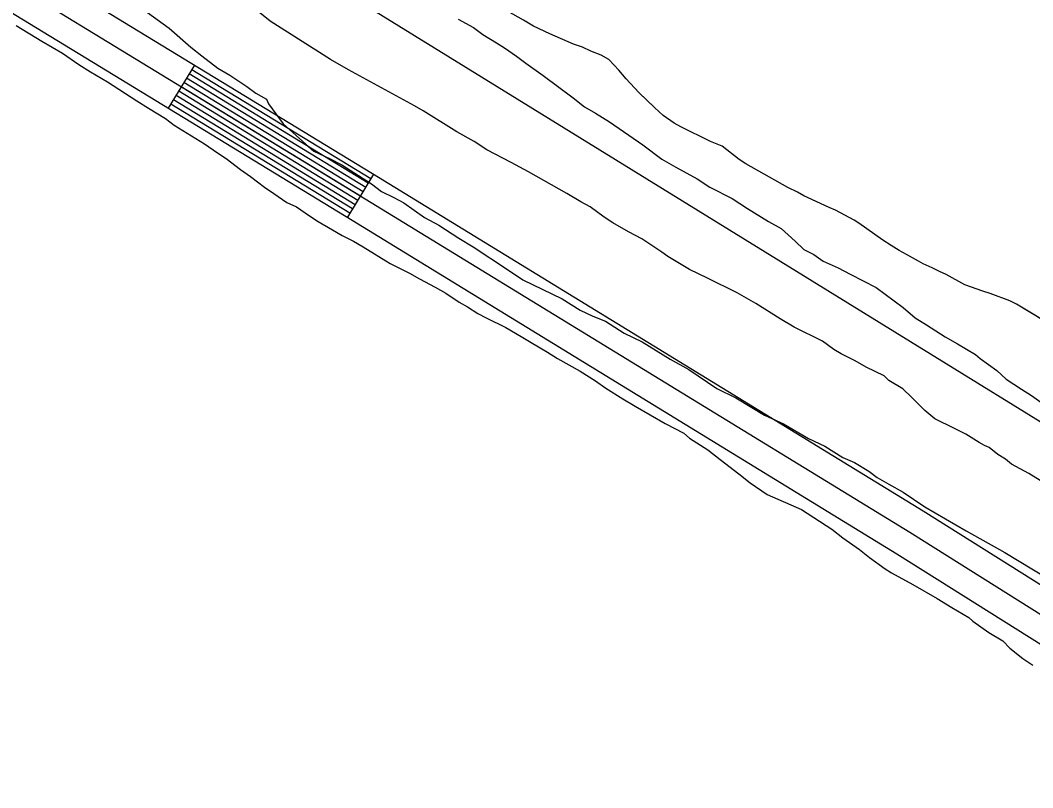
# Model space of a CAD drawing. Extents: x 3192986 to 3230865, y 867483 to 892886.
# Drawn here: x 3223995 to 3224598, y 873291 to 873748 of the extents above; entities that cross this region are included whole.
import ezdxf

# ---------------------------------------------------------------- set-up
doc = ezdxf.new("R2010")
doc.units = 0
for name, color, linetype in [('V-ROAD-CNTR', 7, 'Continuous'), ('V-SITE-VEGE', 7, 'Continuous'), ('V-TOPO-SHOR', 7, 'Continuous')]:
    doc.layers.add(name, color=color, linetype=linetype)

msp = doc.modelspace()

# ---------------------------------------------------------------- linework, layer by layer
at = {"layer": 'V-ROAD-CNTR'}
for p, q in [((3224098.47, 873721.78), (3224082.86, 873696.16)), ((3224205.22, 873656.75), (3224189.61, 873631.13))]:
    msp.add_line(p, q, dxfattribs=at)
for points in [[(3222425.93, 875262.95), (3223109.55, 874521.06), (3223139.03, 874488.1), (3223167.18, 874458.12), (3223195.71, 874429.1), (3223224.12, 874401.5), (3223253.76, 874373.96), (3223271.1, 874358.43), (3223286.16, 874345.27), (3223306.34, 874328.1), (3223329.43, 874309.07), (3223349.44, 874293.11), (3223383.85, 874266.73), (3223415.67, 874243.5), (3223441.36, 874225.52), (3224792.65, 873392.11), (3224866.37, 873340.26), (3224913.19, 873296.04)], [(3222125.96, 874699.56), (3222192.98, 874683.36), (3222451.35, 874603.73), (3222519.63, 874582.45), (3222570.61, 874566.65), (3222622.53, 874548.17), (3222683.23, 874522.01), (3222814.74, 874456.61), (3222970.95, 874368.45), (3223092.52, 874298.07), (3223171.05, 874250.53), (3223259.01, 874200.91), (3223489.94, 874063.2), (3223849.45, 873838.38), (3224192.46, 873629.39), (3224516.93, 873430.75), (3224769.64, 873272.05), (3224809.46, 873246.98), (3224837.9, 873229.01), (3224859.39, 873216.1), (3224868.75, 873213.41), (3224879.79, 873212.19), (3224890.98, 873211.29), (3224905.33, 873214.23)], [(3223865.21, 873863.91), (3224208.09, 873654.99), (3224532.74, 873456.24), (3224785.61, 873297.45), (3224825.46, 873272.35), (3224853.64, 873254.55), (3224871.46, 873243.85), (3224874.59, 873242.95), (3224882.64, 873242.05), (3224889.13, 873241.54), (3224896.81, 873243.11), (3224922.5, 873255.54), (3224932.07, 873263.76), (3224939.3, 873273.08), (3224951, 873295.63), (3224964.82, 873319.16), (3224981.3, 873343.31)], [(3223857.33, 873851.14), (3224200.27, 873642.19), (3224524.84, 873443.5), (3224777.63, 873284.75), (3224817.46, 873259.67), (3224845.77, 873241.78), (3224865.43, 873229.97), (3224871.67, 873228.18), (3224881.22, 873227.12), (3224890.06, 873226.41), (3224901.66, 873228.79), (3224930.78, 873242.89), (3224943, 873253.36), (3224951.99, 873264.97)], [(3224096.91, 873719.22), (3224203.66, 873654.18)], [(3224093.79, 873714.1), (3224200.54, 873649.06)], [(3224095.35, 873716.66), (3224202.1, 873651.62)], [(3224089.1, 873706.41), (3224195.85, 873641.37)], [(3224090.67, 873708.97), (3224197.41, 873643.94)], [(3224092.23, 873711.54), (3224198.97, 873646.5)], [(3224085.98, 873701.29), (3224192.73, 873636.25)], [(3224087.54, 873703.85), (3224194.29, 873638.81)], [(3224084.42, 873698.73), (3224191.17, 873633.69)]]:
    msp.add_lwpolyline(points, dxfattribs=at)
at = {"layer": 'V-SITE-VEGE'}
for p, q in [((3224143.6, 873747.85), (3224113.46, 873772.68)), ((3224070.53, 873753.12), (3224083.43, 873743.81)), ((3224179.55, 873725.07), (3224143.6, 873747.85)), ((3224255.66, 873749.11), (3224264.73, 873744.2)), ((3224300.51, 873744.94), (3224294.57, 873748.47)), ((3223992.29, 873745.29), (3224007.63, 873735.92)), ((3224083.43, 873743.81), (3224096.37, 873732.37)), ((3224264.73, 873744.2), (3224270.27, 873740)), ((3224310.16, 873740.36), (3224300.51, 873744.94)), ((3224007.63, 873735.92), (3224019.82, 873728.9)), ((3224270.27, 873740), (3224278.56, 873735.08)), ((3224324.33, 873734.24), (3224310.16, 873740.36)), ((3224096.37, 873732.37), (3224102.83, 873727.18)), ((3224278.56, 873735.08), (3224283.31, 873732.04)), ((3224283.31, 873732.04), (3224290.43, 873727.09)), ((3224329.65, 873732.35), (3224324.33, 873734.24)), ((3224334.64, 873730.14), (3224329.65, 873732.35)), ((3224340.92, 873727.74), (3224334.64, 873730.14)), ((3224019.82, 873728.9), (3224029.59, 873722.19)), ((3224102.83, 873727.18), (3224112.51, 873719.94)), ((3224190.2, 873719.02), (3224179.55, 873725.07)), ((3224290.43, 873727.09), (3224295.97, 873722.9)), ((3224345.41, 873725.05), (3224340.92, 873727.74)), ((3224351.3, 873718.77), (3224345.41, 873725.05)), ((3224029.59, 873722.19), (3224036.57, 873717.83)), ((3224036.57, 873717.83), (3224046.67, 873711.81)), ((3224112.51, 873719.94), (3224119.48, 873715.82)), ((3224229.65, 873697.48), (3224190.2, 873719.02)), ((3224295.97, 873722.9), (3224306.25, 873715.66)), ((3224355.74, 873713.65), (3224351.3, 873718.77)), ((3224046.67, 873711.81), (3224064.12, 873700.41)), ((3224119.48, 873715.82), (3224129.68, 873709.11)), ((3224306.25, 873715.66), (3224324.07, 873702.32)), ((3224363.37, 873705.38), (3224355.74, 873713.65)), ((3224129.68, 873709.11), (3224135.06, 873704.96)), ((3224064.12, 873700.41), (3224071.09, 873696.06)), ((3224135.06, 873704.96), (3224141.49, 873701.37)), ((3224141.49, 873701.37), (3224142.6, 873698.74)), ((3224324.07, 873702.32), (3224330.81, 873696.97)), ((3224372.61, 873696.43), (3224363.37, 873705.38)), ((3224071.09, 873696.06), (3224081.2, 873690.03)), ((3224142.6, 873698.74), (3224151.3, 873686.7)), ((3224234.78, 873694.44), (3224229.65, 873697.48)), ((3224254.93, 873681.92), (3224234.78, 873694.44)), ((3224330.81, 873696.97), (3224337.52, 873693.19)), ((3224377.87, 873691.78), (3224372.61, 873696.43)), ((3224081.2, 873690.03), (3224086.44, 873685.99)), ((3224337.52, 873693.19), (3224345.81, 873687.88)), ((3224345.81, 873687.88), (3224365.59, 873674.18)), ((3224384.28, 873687.27), (3224377.87, 873691.78)), ((3224086.44, 873685.99), (3224099.34, 873677.96)), ((3224151.3, 873686.7), (3224164.78, 873674.74)), ((3224265.19, 873676.25), (3224254.93, 873681.92)), ((3224388.29, 873685.08), (3224384.28, 873687.27)), ((3224405.98, 873676.29), (3224388.29, 873685.08)), ((3224099.34, 873677.96), (3224104.57, 873674.95)), ((3224272.7, 873671.31), (3224265.19, 873676.25)), ((3224412.9, 873673.39), (3224405.98, 873676.29)), ((3224104.57, 873674.95), (3224112.25, 873669.57)), ((3224112.25, 873669.57), (3224117.48, 873666.22)), ((3224164.78, 873674.74), (3224169.63, 873670.59)), ((3224169.63, 873670.59), (3224179.26, 873665.99)), ((3224287.28, 873663.77), (3224272.7, 873671.31)), ((3224365.59, 873674.18), (3224377.07, 873665.79)), ((3224422.97, 873665.56), (3224412.9, 873673.39)), ((3224117.48, 873666.22), (3224125.88, 873659.48)), ((3224179.26, 873665.99), (3224186.22, 873662.41)), ((3224297.54, 873658.1), (3224287.28, 873663.77)), ((3224377.07, 873665.79), (3224385.36, 873660.87)), ((3224426.98, 873663.04), (3224422.97, 873665.56)), ((3224125.88, 873659.48), (3224131.81, 873655.45)), ((3224186.22, 873662.41), (3224203.93, 873651.06)), ((3224320.43, 873645.23), (3224297.54, 873658.1)), ((3224385.36, 873660.87), (3224397.98, 873654.07)), ((3224452.03, 873648.91), (3224426.98, 873663.04)), ((3224131.81, 873655.45), (3224140.2, 873649.05)), ((3224397.98, 873654.07), (3224405.49, 873649.13)), ((3224140.2, 873649.05), (3224145.78, 873645.36)), ((3224145.78, 873645.36), (3224153.46, 873639.99)), ((3224203.93, 873651.06), (3224209.85, 873646.39)), ((3224209.85, 873646.39), (3224217.34, 873642.82)), ((3224405.49, 873649.13), (3224418.9, 873642.34)), ((3224457.81, 873646.04), (3224452.03, 873648.91)), ((3224461.51, 873643.85), (3224457.81, 873646.04)), ((3224153.46, 873639.99), (3224159.37, 873637.34)), ((3224217.34, 873642.82), (3224223.23, 873639.74)), ((3224223.23, 873639.74), (3224235.59, 873630.95)), ((3224328.72, 873640.31), (3224320.43, 873645.23)), ((3224334.24, 873637.28), (3224328.72, 873640.31)), ((3224418.9, 873642.34), (3224427.99, 873636.26)), ((3224476.63, 873636.9), (3224461.51, 873643.85)), ((3224159.37, 873637.34), (3224167.05, 873631.96)), ((3224342.55, 873631.19), (3224334.24, 873637.28)), ((3224427.99, 873636.26), (3224440.62, 873628.68)), ((3224480.5, 873635.36), (3224476.63, 873636.9)), ((3224491.58, 873629.3), (3224480.5, 873635.36)), ((3224167.05, 873631.96), (3224172.29, 873628.61)), ((3224172.29, 873628.61), (3224180.65, 873623.59)), ((3224235.59, 873630.95), (3224244.16, 873626.33)), ((3224347.69, 873627.77), (3224342.55, 873631.19)), ((3224357.16, 873622.47), (3224347.69, 873627.77)), ((3224440.62, 873628.68), (3224448.12, 873624.52)), ((3224494.3, 873627.62), (3224491.58, 873629.3)), ((3224508.71, 873617.43), (3224494.3, 873627.62)), ((3224180.65, 873623.59), (3224186.57, 873620.25)), ((3224244.16, 873626.33), (3224255.97, 873618.59)), ((3224365.05, 873618.32), (3224357.16, 873622.47)), ((3224448.12, 873624.52), (3224456.46, 873616.86)), ((3224186.57, 873620.25), (3224193.18, 873616.93)), ((3224193.18, 873616.93), (3224199.1, 873613.59)), ((3224255.97, 873618.59), (3224264.55, 873613.44)), ((3224376.91, 873610.34), (3224365.05, 873618.32)), ((3224456.46, 873616.86), (3224461.63, 873611.88)), ((3224513.68, 873614.25), (3224508.71, 873617.43)), ((3224199.1, 873613.59), (3224215.14, 873603.54)), ((3224264.55, 873613.44), (3224284.95, 873600.03)), ((3224380.47, 873607.67), (3224376.91, 873610.34)), ((3224461.63, 873611.88), (3224467.54, 873608.86)), ((3224518.33, 873611.39), (3224513.68, 873614.25)), ((3224522.83, 873609.03), (3224518.33, 873611.39)), ((3224215.14, 873603.54), (3224226.62, 873597.89)), ((3224393.5, 873600.09), (3224380.47, 873607.67)), ((3224467.54, 873608.86), (3224473.08, 873605.06)), ((3224473.08, 873605.06), (3224482.14, 873600.92)), ((3224529.9, 873605), (3224522.83, 873609.03)), ((3224532.79, 873603.48), (3224529.9, 873605)), ((3224538.1, 873601.1), (3224532.79, 873603.48)), ((3224226.62, 873597.89), (3224232.54, 873594.55)), ((3224284.95, 873600.03), (3224294.08, 873593.83)), ((3224404.14, 873594.82), (3224393.5, 873600.09)), ((3224482.14, 873600.92), (3224489.23, 873597.15)), ((3224489.23, 873597.15), (3224504.61, 873589.23)), ((3224542.44, 873598.74), (3224538.1, 873601.1)), ((3224546.46, 873597.04), (3224542.44, 873598.74)), ((3224557.54, 873590.97), (3224546.46, 873597.04)), ((3224232.54, 873594.55), (3224241.94, 873589.55)), ((3224294.08, 873593.83), (3224317.62, 873582.58)), ((3224421.87, 873586.16), (3224404.14, 873594.82)), ((3224568.18, 873587.03), (3224557.54, 873590.97)), ((3224241.94, 873589.55), (3224248.21, 873585.87)), ((3224248.21, 873585.87), (3224256.24, 873580.5)), ((3224432.92, 873579.72), (3224421.87, 873586.16)), ((3224504.61, 873589.23), (3224520.83, 873577.42)), ((3224572.54, 873585.81), (3224568.18, 873587.03)), ((3224584.3, 873581.35), (3224572.54, 873585.81)), ((3224256.24, 873580.5), (3224261.12, 873577.83)), ((3224317.62, 873582.58), (3224328.35, 873575.89)), ((3224447.54, 873570.61), (3224432.92, 873579.72)), ((3224588.32, 873579.32), (3224584.3, 873581.35)), ((3224611.9, 873565.06), (3224588.32, 873579.32)), ((3224261.12, 873577.83), (3224267.39, 873573.81)), ((3224267.39, 873573.81), (3224272.27, 873571.14)), ((3224328.35, 873575.89), (3224335.84, 873572.31)), ((3224520.83, 873577.42), (3224527.98, 873571.3)), ((3224272.27, 873571.14), (3224284.09, 873565.5)), ((3224335.84, 873572.31), (3224343.32, 873569.26)), ((3224343.32, 873569.26), (3224354.59, 873562.04)), ((3224455.83, 873565.69), (3224447.54, 873570.61)), ((3224527.98, 873571.3), (3224534.69, 873567.12)), ((3224534.69, 873567.12), (3224545.76, 873559.91)), ((3224284.09, 873565.5), (3224293.15, 873560.14)), ((3224354.59, 873562.04), (3224365.29, 873556.94)), ((3224472.77, 873557.41), (3224455.83, 873565.69)), ((3224293.15, 873560.14), (3224299.08, 873556.46)), ((3224299.08, 873556.46), (3224308.83, 873550.78)), ((3224365.29, 873556.94), (3224381.92, 873546.63)), ((3224479.5, 873552.45), (3224472.77, 873557.41)), ((3224545.76, 873559.91), (3224553.25, 873555.75)), ((3224553.25, 873555.75), (3224563.91, 873549.3)), ((3224308.83, 873550.78), (3224314.76, 873547.09)), ((3224483.85, 873549.8), (3224479.5, 873552.45)), ((3224492.12, 873545.65), (3224483.85, 873549.8)), ((3224563.91, 873549.3), (3224566.69, 873547.01)), ((3224314.76, 873547.09), (3224328.35, 873539.41)), ((3224381.92, 873546.63), (3224393.17, 873540.47)), ((3224498.83, 873541.87), (3224492.12, 873545.65)), ((3224566.69, 873547.01), (3224576.59, 873539.77)), ((3224328.35, 873539.41), (3224337.41, 873533.72)), ((3224393.17, 873540.47), (3224409.82, 873529.11)), ((3224509.47, 873536.59), (3224498.83, 873541.87)), ((3224576.59, 873539.77), (3224582.15, 873534.79)), ((3224337.41, 873533.72), (3224343.69, 873529.35)), ((3224512.25, 873533.91), (3224509.47, 873536.59)), ((3224520.54, 873528.99), (3224512.25, 873533.91)), ((3224582.15, 873534.79), (3224591.24, 873528.71)), ((3224343.69, 873529.35), (3224353.81, 873522.99)), ((3224409.82, 873529.11), (3224421.07, 873523.48)), ((3224525.71, 873524), (3224520.54, 873528.99)), ((3224591.24, 873528.71), (3224597.17, 873524.91)), ((3224597.17, 873524.91), (3224612.6, 873513.87)), ((3224353.81, 873522.99), (3224361.13, 873518.64)), ((3224361.13, 873518.64), (3224378.9, 873508.28)), ((3224421.07, 873523.48), (3224438.23, 873513.18)), ((3224533.67, 873515.95), (3224525.71, 873524)), ((3224438.23, 873513.18), (3224449.46, 873508.08)), ((3224539.62, 873510.98), (3224533.67, 873515.95)), ((3224378.9, 873508.28), (3224390.03, 873502.62)), ((3224449.46, 873508.08), (3224464.47, 873499.34)), ((3224551.44, 873505.33), (3224539.62, 873510.98)), ((3224390.03, 873502.62), (3224393.53, 873499.58)), ((3224558.14, 873501.94), (3224551.44, 873505.33)), ((3224566.04, 873497.01), (3224558.14, 873501.94)), ((3224393.53, 873499.58), (3224404.34, 873492.54)), ((3224464.47, 873499.34), (3224474.1, 873494.74)), ((3224474.1, 873494.74), (3224484.83, 873488.04)), ((3224569.2, 873495.11), (3224566.04, 873497.01)), ((3224571.95, 873493.99), (3224569.2, 873495.11)), ((3224404.34, 873492.54), (3224411.69, 873486.81)), ((3224577.11, 873489.79), (3224571.95, 873493.99)), ((3224581.84, 873487.14), (3224577.11, 873489.79)), ((3224411.69, 873486.81), (3224422.87, 873478.4)), ((3224484.83, 873488.04), (3224491.78, 873484.99)), ((3224491.78, 873484.99), (3224500.36, 873479.84)), ((3224585.41, 873484.08), (3224581.84, 873487.14)), ((3224595.67, 873478.41), (3224585.41, 873484.08)), ((3224422.87, 873478.4), (3224429.52, 873473)), ((3224500.36, 873479.84), (3224505.2, 873476.21)), ((3224602.39, 873474.24), (3224595.67, 873478.41)), ((3224429.52, 873473), (3224439.65, 873465.95)), ((3224505.2, 873476.21), (3224512.17, 873472.1)), ((3224512.17, 873472.1), (3224520.74, 873467.48)), ((3224439.65, 873465.95), (3224460.15, 873457.01)), ((3224520.74, 873467.48), (3224533.63, 873458.69)), ((3224533.63, 873458.69), (3224558.29, 873444.29)), ((3224460.15, 873457.01), (3224478.29, 873445.28)), ((3224478.29, 873445.28), (3224484.93, 873440.23)), ((3224484.93, 873440.23), (3224494.71, 873433.17)), ((3224558.29, 873444.29), (3224581.33, 873431.45)), ((3224494.71, 873433.17), (3224500.66, 873428.45)), ((3224500.66, 873428.45), (3224510.08, 873421.73)), ((3224581.33, 873431.45), (3224588.84, 873426.82)), ((3224588.84, 873426.82), (3224607.07, 873416.01)), ((3224510.08, 873421.73), (3224513.92, 873419.39)), ((3224513.92, 873419.39), (3224526.46, 873412.38)), ((3224526.46, 873412.38), (3224541.09, 873404.02)), ((3224541.09, 873404.02), (3224549.8, 873398.67)), ((3224549.8, 873398.67), (3224559.91, 873392.65)), ((3224559.91, 873392.65), (3224562.36, 873390.62)), ((3224562.36, 873390.62), (3224571.79, 873383.9)), ((3224571.79, 873383.9), (3224580.15, 873378.88)), ((3224580.15, 873378.88), (3224584.37, 873374.48)), ((3224584.37, 873374.48), (3224592.06, 873368.41)), ((3224592.06, 873368.41), (3224598, 873364.38))]:
    msp.add_line(p, q, dxfattribs=at)
at = {"layer": 'V-TOPO-SHOR'}
for points in [[(3224324.33, 873734.24), (3224310.16, 873740.36), (3224300.51, 873744.94), (3224294.57, 873748.47), (3224284.94, 873753.85)], [(3224611.9, 873565.06), (3224588.32, 873579.32), (3224584.3, 873581.35), (3224572.54, 873585.81), (3224568.18, 873587.03), (3224557.54, 873590.97), (3224546.46, 873597.04), (3224542.44, 873598.74), (3224538.1, 873601.1), (3224532.79, 873603.48), (3224529.9, 873605), (3224522.83, 873609.03), (3224518.33, 873611.39), (3224513.68, 873614.25), (3224508.71, 873617.43), (3224494.3, 873627.62), (3224491.58, 873629.3), (3224480.5, 873635.36), (3224476.63, 873636.9), (3224461.51, 873643.85), (3224457.81, 873646.04), (3224452.03, 873648.91), (3224426.98, 873663.04), (3224422.97, 873665.56), (3224412.9, 873673.39), (3224405.98, 873676.29), (3224388.29, 873685.08), (3224384.28, 873687.27), (3224377.87, 873691.78), (3224372.61, 873696.43), (3224368.47, 873700.41), (3224363.37, 873705.38), (3224355.74, 873713.65), (3224351.29, 873718.77), (3224345.41, 873725.05), (3224340.92, 873727.74), (3224334.64, 873730.14), (3224329.65, 873732.35), (3224324.33, 873734.24)]]:
    msp.add_lwpolyline(points, dxfattribs=at)

doc.saveas('drawing.dxf')
